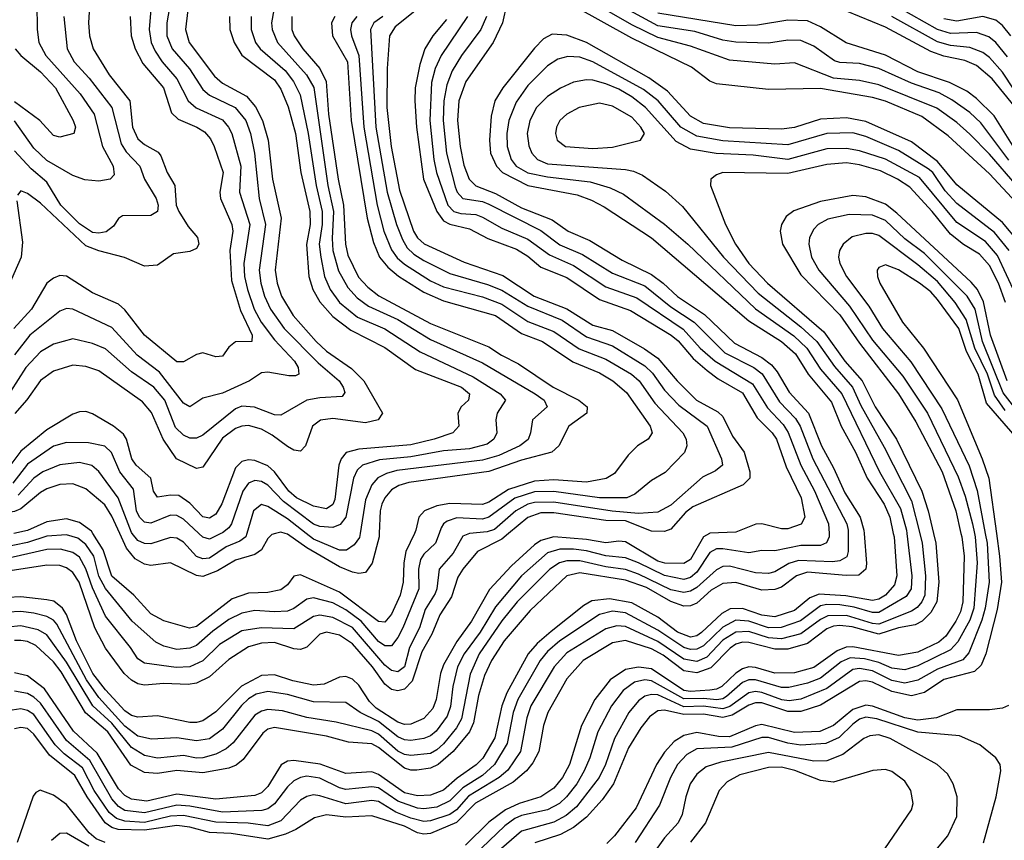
# Model space of a CAD drawing. Header units: inches. Extents: x 1308407 to 1441228, y 959628 to 1036311.
# Tile 263 of 656: x 1351346 to 1354376, y 999057 to 1001580. Entities that reach past the tile are written whole.
import ezdxf

# ---------------------------------------------------------------- set-up
doc = ezdxf.new("R2010")
doc.units = ezdxf.units.IN
doc.header["$MEASUREMENT"] = 0
doc.layers.add('B3050', color=7, linetype='Continuous')
doc.layers.add('B3959', color=7, linetype='Continuous')

msp = doc.modelspace()

# ---------------------------------------------------------------- linework, layer by layer
at = {"layer": 'B3050', "color": 5}
msp.add_line((1352730, 1000000.1, 3360), (1352729.8, 1000000, 3360), dxfattribs=at)
for points, elevation in [([(1351565.1, 1001690), (1351558, 1001570), (1351561.1, 1001530), (1351572.6, 1001490), (1351621.5, 1001410), (1351685.3, 1001330), (1351693.4, 1001250), (1351710, 1001213.3), (1351730, 1001196.6), (1351772.6, 1001172.6), (1351781.2, 1001161.2), (1351799.7, 1001110), (1351823.9, 1001070), (1351827.6, 1001010), (1351835.9, 1000990), (1351864.4, 1000944.4), (1351893.3, 1000910), (1351897.1, 1000890), (1351890, 1000876.8), (1351870, 1000867.5), (1351819.5, 1000860.5), (1351770, 1000825.5), (1351730, 1000821.7), (1351668.5, 1000848.5), (1351590, 1000869), (1351550, 1000884.9), (1351410, 1001016.3), (1351370, 1001045.6), (1351350, 1001054.1), (1351339.8, 1001040.2)], 3080), ([(1354500.1, 1000970), (1354330, 1001166.2), (1354270, 1001227.9), (1354230, 1001263.5), (1354167.6, 1001307.6), (1353990, 1001379.5), (1353930, 1001393), (1353850, 1001400.6), (1353730, 1001447.5), (1353670, 1001443.7), (1353530, 1001456), (1353410, 1001498.4), (1353310, 1001525.4), (1353230, 1001564.5), (1353047.6, 1001670)], 3460), ([(1354385.7, 1001465.7), (1354350, 1001509.9), (1354327.6, 1001527.6), (1354290, 1001540.8), (1354210, 1001537.8), (1354170, 1001550), (1353970, 1001663.4)], 3340), ([(1351812.1, 1001647.9), (1351799.4, 1001570), (1351799.5, 1001530), (1351815.5, 1001490), (1351868.8, 1001428.8), (1351910, 1001365.6), (1351930, 1001348.3), (1352009.7, 1001309.7), (1352041.9, 1001270), (1352056.6, 1001230), (1352069.2, 1001169.2), (1352083.7, 1001030), (1352103.2, 1000950), (1352082.9, 1000810), (1352088.1, 1000770), (1352100, 1000730), (1352118.4, 1000690), (1352160.5, 1000630), (1352264.7, 1000524.7), (1352329.2, 1000470), (1352342, 1000450), (1352346.5, 1000433.5), (1352338.4, 1000421.6), (1352270, 1000417.5), (1352230.2, 1000410), (1352150, 1000364.3), (1352130, 1000365), (1352068.9, 1000388.9), (1352030, 1000392.1), (1352010, 1000383.5), (1351910, 1000302.4), (1351890, 1000293.3), (1351870, 1000293.6), (1351850, 1000302.8), (1351825.6, 1000325.6), (1351793.1, 1000410), (1351758.9, 1000450), (1351690, 1000496.8), (1351610, 1000568), (1351570, 1000584.4), (1351510, 1000598.2), (1351450, 1000581.9), (1351410, 1000559), (1351365.1, 1000510), (1351270, 1000363.2)], 3160), ([(1351753.3, 1001650), (1351745.3, 1001550), (1351751.4, 1001510), (1351762.8, 1001482.8), (1351784.4, 1001450), (1351830, 1001398.5), (1351865, 1001330), (1351889.3, 1001309.3), (1351970, 1001271.8), (1351989.3, 1001250), (1351999, 1001230), (1352026.8, 1001130), (1352023.2, 1001050), (1352054.6, 1000950), (1352036.2, 1000830), (1352038.2, 1000790), (1352047.7, 1000750), (1352068.1, 1000690), (1352089.8, 1000650), (1352130, 1000595.6), (1352191.5, 1000530), (1352202.9, 1000510), (1352204.9, 1000490), (1352194.8, 1000485.2), (1352175, 1000485), (1352110, 1000496.3), (1352090, 1000493.9), (1352053.8, 1000470), (1351970, 1000431.4), (1351910, 1000416), (1351870, 1000389.9), (1351850, 1000401.1), (1351776.5, 1000496.5), (1351708.3, 1000548.3), (1351630, 1000633.3), (1351510, 1000690.3), (1351490, 1000692.3), (1351470, 1000684.1), (1351377.4, 1000610), (1351330, 1000549.9)], 3140), ([(1351398.7, 1001630), (1351399.9, 1001550), (1351405, 1001510), (1351426.4, 1001470), (1351532.5, 1001352.5), (1351575.5, 1001290), (1351601.7, 1001190), (1351633.8, 1001130), (1351636.8, 1001103.2), (1351624.9, 1001090), (1351590, 1001083.2), (1351547.1, 1001087.1), (1351510, 1001100.7), (1351430, 1001146.9), (1351390, 1001185.2), (1351330, 1001269)], 3040), ([(1352845.5, 1001630), (1352832, 1001570), (1352802.8, 1001510), (1352719, 1001390), (1352697.4, 1001330), (1352693.9, 1001270), (1352701.1, 1001190), (1352712.8, 1001132.8), (1352729.2, 1001090), (1352749.5, 1001069.5), (1352810, 1001045.5), (1352890, 1001001.1), (1352984.5, 1000964.5), (1353034, 1000930), (1353101, 1000901), (1353200.3, 1000840.3), (1353290, 1000796.3), (1353325.7, 1000770), (1353370, 1000728.4), (1353453.1, 1000673.1), (1353545.4, 1000585.4), (1353630, 1000541.4), (1353659.2, 1000519.2), (1353677.2, 1000497.2), (1353714.2, 1000434.2), (1353772.8, 1000370), (1353812.9, 1000270), (1353850, 1000202.2), (1353885, 1000125), (1353932.7, 1000050), (1353943.1, 1000010), (1353944, 1000000)], 3480), ([(1354390, 1001147.8), (1354303.1, 1001263.1), (1354270, 1001294.6), (1354214, 1001334), (1354174.8, 1001354.8), (1354090, 1001384.8), (1353990, 1001429.4), (1353930, 1001445.1), (1353870, 1001448.4), (1353853.5, 1001453.5), (1353790, 1001499), (1353750, 1001516.4), (1353710, 1001517), (1353650, 1001507.5), (1353550, 1001510.5), (1353510, 1001517), (1353423.9, 1001543.9), (1353310, 1001561.2), (1353161.6, 1001641.6)], 3440), ([(1351863.4, 1001610), (1351856.1, 1001550), (1351868.3, 1001510), (1351945.9, 1001405.9), (1351970, 1001385), (1352044.5, 1001344.5), (1352072.1, 1001312.1), (1352093.9, 1001270), (1352111.2, 1001210), (1352124.6, 1001090), (1352150.5, 1000970), (1352132.2, 1000810), (1352138.1, 1000770), (1352151.9, 1000730), (1352188, 1000670), (1352258.4, 1000590), (1352290, 1000560.8), (1352367, 1000507), (1352405.4, 1000470), (1352462.2, 1000370), (1352449.4, 1000350), (1352410, 1000340), (1352310, 1000353.3), (1352271.4, 1000348.6), (1352247.6, 1000330), (1352225.4, 1000270), (1352210, 1000252.8), (1352190, 1000256.5), (1352170, 1000267.3), (1352122.8, 1000302.8), (1352090, 1000320.6), (1352050, 1000331.8), (1352030, 1000330.2), (1352010, 1000322.9), (1351970, 1000292.9), (1351910, 1000204.3), (1351890, 1000199.7), (1351829.1, 1000230), (1351787.9, 1000290), (1351751.9, 1000371.9), (1351724.6, 1000404.6), (1351590, 1000500.5), (1351550, 1000513.4), (1351510, 1000517.3), (1351450, 1000499.5), (1351410, 1000470.9), (1351368.7, 1000411.3), (1351331.2, 1000368.8)], 3180), ([(1352127.9, 1001610), (1352121, 1001570), (1352123.1, 1001550), (1352140.1, 1001510), (1352229.2, 1001410), (1352251.4, 1001371.4), (1352294.4, 1001070), (1352311.5, 1000990), (1352307.3, 1000907.3), (1352309.8, 1000870), (1352327.4, 1000807.4), (1352356.2, 1000756.2), (1352384.9, 1000724.9), (1352419.1, 1000699.1), (1352510, 1000657.7), (1352610, 1000597.1), (1352770, 1000524.8), (1352932.6, 1000430), (1352959.8, 1000410), (1352969.3, 1000390), (1352924.2, 1000350), (1352918.4, 1000310), (1352910.6, 1000289.4), (1352885.5, 1000270), (1352820.2, 1000239.8), (1352770, 1000225.3), (1352506.4, 1000193.6), (1352475, 1000185), (1352448.8, 1000171.2), (1352429.4, 1000150), (1352410, 1000104), (1352394, 1000000)], 3260), ([(1352567.2, 1001610), (1352501.7, 1001558.3), (1352484.1, 1001530), (1352476.5, 1001430), (1352475.5, 1001310), (1352489.8, 1001190), (1352515.3, 1001055.3), (1352558.4, 1000930), (1352570, 1000909.7), (1352590.5, 1000890.5), (1352713.9, 1000833.9), (1352833.3, 1000793.3), (1352928.9, 1000730), (1353030, 1000691.1), (1353110, 1000641), (1353170, 1000624.2), (1353268.2, 1000568.2), (1353310, 1000539.2), (1353369.5, 1000469.5), (1353429, 1000410), (1353494.1, 1000374.1), (1353510, 1000359.9), (1353539.2, 1000299.2), (1353575.5, 1000250), (1353592.6, 1000190), (1353593.1, 1000170), (1353572, 1000150), (1353417.6, 1000082.4), (1353395.3, 1000064.7), (1353350, 1000013.4), (1353330, 1000006.7), (1353290, 1000007.4), (1353210, 1000038.9), (1353150, 1000039.8), (1352990, 1000063.9), (1352950, 1000063.5), (1352910, 1000049.5), (1352850.6, 1000000)], 3380), ([(1354453.4, 1000973.4), (1354330, 1001105.9), (1354203, 1001223), (1354122.4, 1001282.4), (1354010, 1001329.1), (1353970, 1001340.9), (1353810, 1001368.3), (1353650, 1001365.4), (1353490, 1001382.7), (1353470, 1001391), (1353413.8, 1001433.8), (1353230, 1001522.9), (1353050, 1001622.3)], 3480), ([(1354415.8, 1001170), (1354344.1, 1001284.1), (1354290, 1001337.7), (1354260, 1001360), (1354207.2, 1001387.2), (1354110, 1001419.5), (1354010, 1001471.1), (1353888.9, 1001508.9), (1353810, 1001558.2), (1353770, 1001576.3), (1353710, 1001578.9), (1353616.8, 1001563.2), (1353550, 1001561.1), (1353310, 1001599.8)], 3420), ([(1354410.2, 1001310.2), (1354337.9, 1001397.9), (1354290, 1001439), (1354254.7, 1001454.7), (1354190, 1001468), (1354150, 1001481.8), (1354010, 1001556.6), (1353890, 1001606.7)], 3380), ([(1351991.7, 1001590), (1351993, 1001550), (1352006.5, 1001510), (1352030.4, 1001470.4), (1352130, 1001395.5), (1352150, 1001366), (1352172.3, 1001312.3), (1352194.9, 1001230), (1352211.7, 1001110), (1352239.4, 1000990), (1352240.2, 1000950), (1352229.2, 1000889.2), (1352236.5, 1000790), (1352248.8, 1000750), (1352270, 1000712.9), (1352310, 1000667), (1352365.1, 1000625.1), (1352470, 1000571.6), (1352564, 1000504), (1352705.2, 1000450), (1352730.6, 1000430), (1352727.6, 1000410), (1352704.7, 1000390), (1352694.2, 1000370), (1352697.7, 1000330), (1352678.8, 1000310), (1352621.4, 1000290), (1352550, 1000272.6), (1352390, 1000259.4), (1352351.3, 1000248.7), (1352335.8, 1000230), (1352327.9, 1000210), (1352315.7, 1000104.3), (1352310, 1000089.4), (1352290, 1000075.8), (1352250, 1000083.6), (1352197.9, 1000110), (1352174.6, 1000130), (1352130.7, 1000190), (1352110, 1000207.7), (1352070, 1000224.9), (1352050, 1000226.6), (1352030, 1000221.5), (1352010, 1000202.3), (1351968.7, 1000091.3), (1351950, 1000059.9), (1351930, 1000047.3), (1351910, 1000051.8), (1351870, 1000093.4), (1351836.5, 1000116.5), (1351810, 1000117.9), (1351770, 1000112.1), (1351758.5, 1000130), (1351749.6, 1000170), (1351704.6, 1000210), (1351691.1, 1000230), (1351675.2, 1000290), (1351665.7, 1000305.7), (1351634.7, 1000330), (1351570, 1000367.9), (1351550, 1000375), (1351530, 1000374.6), (1351510, 1000367.5), (1351430, 1000319.3), (1351350, 1000253.7), (1351310, 1000199.6)], 3220), ([(1351686.5, 1001590), (1351689.5, 1001530), (1351701.6, 1001490), (1351725.6, 1001445.6), (1351788.6, 1001370), (1351813.1, 1001293.1), (1351834.3, 1001274.3), (1351891.5, 1001250), (1351915, 1001235), (1351933.3, 1001213.3), (1351944.7, 1001190), (1351972.7, 1001110), (1351961.8, 1001050), (1351964.2, 1001030), (1351998.7, 1000950), (1352002.3, 1000930), (1351992.9, 1000870), (1351998.1, 1000778.1), (1352026, 1000686), (1352061.9, 1000610), (1352060.4, 1000590), (1352010, 1000589.3), (1351990, 1000573.3), (1351970, 1000545.3), (1351950, 1000543.2), (1351910, 1000555.9), (1351890, 1000550.6), (1351850, 1000528.1), (1351830, 1000527.7), (1351730, 1000609.9), (1351670, 1000688), (1351650, 1000705), (1351570, 1000740.1), (1351490, 1000791.3), (1351470, 1000793.8), (1351450, 1000785.6), (1351429.6, 1000770), (1351383.2, 1000690), (1351328.9, 1000630)], 3120), ([(1351482.6, 1001590), (1351492.5, 1001490), (1351514.3, 1001450), (1351559.9, 1001399.9), (1351629.7, 1001310), (1351658.3, 1001198.3), (1351674, 1001174), (1351715.6, 1001130), (1351730.4, 1001090), (1351766.5, 1001030), (1351772.7, 1001010), (1351770.3, 1000989.7), (1351750, 1000978.4), (1351663.1, 1000976.9), (1351650.9, 1000969.1), (1351635.3, 1000944.7), (1351612.2, 1000927.8), (1351590, 1000923.3), (1351570, 1000925.2), (1351530, 1000952.2), (1351473.2, 1001010), (1351430, 1001080.3), (1351381.4, 1001121.4), (1351330, 1001176.6)], 3060), ([(1352058.4, 1001590), (1352058.5, 1001550), (1352072.4, 1001510), (1352086.4, 1001490), (1352163.5, 1001423.5), (1352188.5, 1001390), (1352209.1, 1001349.1), (1352234.3, 1001230), (1352258.6, 1001070), (1352277.1, 1000990), (1352277.1, 1000950), (1352268.3, 1000890), (1352272.5, 1000850), (1352284.5, 1000790), (1352301.6, 1000750), (1352330.8, 1000710), (1352385.7, 1000665.7), (1352470, 1000629), (1352578.9, 1000558.9), (1352741.9, 1000481.9), (1352825, 1000430), (1352841.3, 1000410), (1352815.6, 1000370), (1352811.7, 1000350), (1352814.9, 1000310), (1352804.8, 1000290), (1352784.8, 1000275.2), (1352730, 1000260.1), (1352650, 1000254.5), (1352550, 1000235.7), (1352453.9, 1000226.1), (1352400.7, 1000210), (1352384.9, 1000195.1), (1352373.1, 1000170), (1352349.4, 1000050.6), (1352332.3, 1000027.7), (1352310, 1000018.9), (1352270, 1000021.1), (1352250, 1000028.9), (1352158, 1000098), (1352110, 1000148.7), (1352090, 1000160.4), (1352070, 1000163.3), (1352050, 1000155.1), (1352033.1, 1000130), (1351998.6, 1000030), (1351990, 1000017.3), (1351970, 1000002.3), (1351965.3, 1000000)], 3240), ([(1352183.7, 1001590), (1352183.8, 1001550), (1352191, 1001530), (1352217.2, 1001490), (1352270.1, 1001430), (1352289.6, 1001390), (1352296.4, 1001290), (1352325.9, 1001090), (1352342.3, 1001010), (1352348.6, 1000890), (1352356.4, 1000856.4), (1352388.5, 1000788.5), (1352417.6, 1000757.6), (1352451.3, 1000731.3), (1352610, 1000646.2), (1352790, 1000574.5), (1352828.4, 1000548.4), (1352881.5, 1000521.5), (1352987.7, 1000450), (1353066.9, 1000410), (1353092.8, 1000390), (1353091.2, 1000370), (1353035.4, 1000330), (1353005.4, 1000270), (1352983.2, 1000250), (1352890, 1000225.4), (1352790, 1000190.2), (1352543.6, 1000156.4), (1352512.5, 1000147.4), (1352490, 1000133.9), (1352470.1, 1000110), (1352460.7, 1000090), (1352455.7, 1000070), (1352452.7, 1000000)], 3280), ([(1352315.8, 1001590), (1352306.2, 1001570), (1352308.9, 1001530), (1352354.5, 1001450), (1352365.9, 1001270), (1352415.9, 1000970), (1352434.5, 1000894.5), (1352453.3, 1000850), (1352479, 1000819), (1352511.8, 1000791.8), (1352590, 1000742), (1352650, 1000715.6), (1352810, 1000670.5), (1352890, 1000615.3), (1352955.2, 1000590), (1353048.4, 1000528.4), (1353130, 1000494), (1353171, 1000470), (1353213.5, 1000433.4), (1353286.5, 1000330), (1353291.9, 1000310), (1353279.8, 1000290), (1353246.7, 1000270), (1353218.8, 1000241.2), (1353175.9, 1000184.1), (1353150.9, 1000169.1), (1353090, 1000157.6), (1352990, 1000164.7), (1352930, 1000161), (1352850, 1000135.5), (1352790, 1000096.4), (1352770, 1000089.1), (1352670, 1000092.3), (1352630, 1000085.1), (1352592, 1000070), (1352574.9, 1000050), (1352565.6, 1000010), (1352560.9, 1000000)], 3320), ([(1352383.9, 1001590), (1352368.8, 1001570), (1352364.1, 1001550), (1352367.2, 1001530), (1352390.2, 1001470), (1352404.8, 1001250), (1352445.9, 1001010), (1352467, 1000930), (1352490, 1000872.5), (1352507.9, 1000847.9), (1352530, 1000827.9), (1352610, 1000777), (1352650, 1000758.3), (1352770, 1000727.7), (1352830, 1000705.2), (1352910, 1000652.4), (1352990, 1000620.8), (1353067.7, 1000567.7), (1353150, 1000536.6), (1353229.2, 1000490), (1353251.9, 1000470), (1353300.8, 1000400.8), (1353386.5, 1000310), (1353396.8, 1000290), (1353398.8, 1000270), (1353391.3, 1000248.7), (1353332.7, 1000187.3), (1353290, 1000163.2), (1353238.6, 1000121.4), (1353214.7, 1000110), (1353130.4, 1000109.6), (1352990, 1000128.7), (1352930, 1000127.9), (1352870, 1000108.8), (1352790, 1000050.2), (1352770, 1000044.6), (1352691.5, 1000048.5), (1352661.7, 1000038.3), (1352650.1, 1000030), (1352642.9, 1000017.1), (1352636.5, 1000000)], 3340), ([(1352464, 1001590), (1352436.2, 1001570), (1352426.1, 1001550), (1352441.8, 1001250), (1352476.7, 1001050), (1352506.2, 1000950), (1352523.8, 1000903.8), (1352538.9, 1000878.9), (1352559.1, 1000859.1), (1352590, 1000839.4), (1352670, 1000799.9), (1352785.9, 1000765.9), (1352830, 1000748.1), (1352910, 1000698.6), (1353015.7, 1000655.7), (1353090, 1000604.5), (1353170, 1000577.1), (1353270, 1000515.2), (1353292.8, 1000492.8), (1353330, 1000440.8), (1353374.5, 1000394.5), (1353461.6, 1000330), (1353505.4, 1000230), (1353508.3, 1000210), (1353487.2, 1000192.8), (1353447.2, 1000172.8), (1353350, 1000087.5), (1353310, 1000066.1), (1353250, 1000061.4), (1353168.8, 1000068.8), (1352990, 1000096.2), (1352930, 1000095.2), (1352909.6, 1000090), (1352872.6, 1000070), (1352807.2, 1000012.8), (1352784.7, 1000004.7), (1352730, 1000000.1)], 3360), ([(1352659.8, 1001580.2), (1352617.7, 1001530), (1352592.9, 1001490), (1352577.9, 1001442.1), (1352563.2, 1001370), (1352561.7, 1001330), (1352567.7, 1001250), (1352589.2, 1001090), (1352630, 1000990), (1352650, 1000962), (1352670, 1000951.5), (1352730, 1000936.6), (1352786.7, 1000906.7), (1352874.4, 1000874.4), (1352910, 1000852.6), (1352950, 1000819.5), (1353030, 1000787.4), (1353130, 1000719.4), (1353226, 1000686), (1353351, 1000610), (1353372.3, 1000592.3), (1353418.3, 1000538.3), (1353461.1, 1000501.1), (1353495.2, 1000475.2), (1353570, 1000432.3), (1353615.4, 1000355.4), (1353661.8, 1000310), (1353674.5, 1000290), (1353705, 1000205), (1353750.3, 1000110), (1353761.6, 1000050), (1353751, 1000029), (1353710, 1000014.8), (1353690, 1000014.6), (1353630, 1000029.9), (1353610.8, 1000029.2), (1353550, 1000003.9), (1353470, 1000000.6), (1353468.8, 1000000)], 3420), ([(1352724.5, 1001590), (1352643.6, 1001470), (1352624.5, 1001430), (1352613.4, 1001386.6), (1352608, 1001270), (1352620.1, 1001150), (1352628.5, 1001110), (1352663.9, 1001010), (1352681.7, 1000990), (1352703.7, 1000983.7), (1352750, 1000980.6), (1352770, 1000972.9), (1352830, 1000939.1), (1352910, 1000905.3), (1352976.5, 1000856.5), (1353050, 1000824.1), (1353150, 1000758.4), (1353244.9, 1000724.9), (1353388.1, 1000628.1), (1353439.9, 1000570), (1353485.7, 1000530), (1353600.7, 1000460.7), (1353646.6, 1000386.6), (1353694.9, 1000334.9), (1353710.3, 1000310.3), (1353750, 1000210), (1353791.7, 1000131.7), (1353834.9, 1000030), (1353836.6, 1000000)], 3440), ([(1352782.2, 1001590), (1352765.1, 1001550), (1352705.5, 1001470), (1352677.1, 1001422.9), (1352660.5, 1001379.5), (1352651, 1001330), (1352648.8, 1001270), (1352659.4, 1001170), (1352685.8, 1001065.8), (1352692.3, 1001050), (1352710, 1001030.1), (1352770, 1001020.7), (1352790, 1001013.2), (1352950, 1000931.3), (1353008, 1000888), (1353078.3, 1000858.3), (1353170, 1000801), (1353270, 1000761.5), (1353350, 1000696.6), (1353421.7, 1000650), (1353515.9, 1000555.9), (1353604.7, 1000510), (1353630.9, 1000490.9), (1353684.5, 1000404.5), (1353733.4, 1000353.4), (1353747.5, 1000330), (1353786.8, 1000230), (1353890.8, 1000030), (1353895.3, 1000010), (1353895.4, 1000000)], 3460), ([(1354510, 1001207.8), (1354370, 1001419), (1354330, 1001463.7), (1354310, 1001479), (1354270, 1001494.7), (1354210, 1001500.4), (1354170, 1001511.5), (1354030, 1001589.5)], 3360), ([(1354396.1, 1001530), (1354370, 1001562.5), (1354350, 1001578.2), (1354310, 1001589.5), (1354230, 1001575.7), (1354190, 1001582.3)], 3320), ([(1354418.5, 1000898.5), (1354370, 1000956.7), (1354230, 1001072.3), (1354170, 1001143.7), (1354090, 1001204.8), (1353950, 1001267.2), (1353890, 1001278.3), (1353810, 1001274.6), (1353730, 1001248.9), (1353690, 1001243), (1353530, 1001247.1), (1353450, 1001261.2), (1353410, 1001283.6), (1353339.9, 1001359.9), (1353281.6, 1001401.6), (1353090, 1001510), (1353030, 1001532.2), (1352984.7, 1001535.3), (1352958.4, 1001521.6), (1352930, 1001492.5), (1352833.1, 1001370), (1352808.5, 1001330), (1352797, 1001283), (1352791.8, 1001210), (1352795.2, 1001170), (1352812.9, 1001130), (1352831.4, 1001110), (1352910, 1001070.4), (1353061.5, 1001041.5), (1353105.3, 1001025.3), (1353144.5, 1001004.5), (1353290, 1000909), (1353590, 1000654.5), (1353690.1, 1000590), (1353733, 1000553), (1353772.2, 1000490), (1353844.3, 1000404.3), (1353874, 1000330), (1353917.9, 1000250), (1353953.9, 1000170), (1354005.6, 1000090), (1354023.6, 1000050), (1354034.2, 1000000)], 3520), ([(1351332.1, 1001490), (1351349.7, 1001470), (1351410, 1001419.6), (1351456.3, 1001370), (1351511, 1001270), (1351517.8, 1001250), (1351513, 1001230), (1351470, 1001218.9), (1351450, 1001224.3), (1351408.1, 1001270), (1351330, 1001327.3)], 3020), ([(1354390.2, 1000870), (1354345.9, 1000925.9), (1354230, 1001015.3), (1354194.2, 1001054.2), (1354155.3, 1001110), (1354141.6, 1001121.6), (1354050, 1001177.4), (1353950, 1001221.1), (1353910, 1001232.6), (1353830, 1001230.2), (1353710, 1001195.4), (1353510, 1001207.2), (1353430, 1001222.2), (1353380.3, 1001250), (1353310.4, 1001330.4), (1353265.6, 1001365.6), (1353110, 1001450.9), (1353070, 1001465.1), (1353033.2, 1001466.8), (1353001.6, 1001458.4), (1352970, 1001438.5), (1352910, 1001377.6), (1352873.5, 1001326.5), (1352851, 1001270), (1352845.3, 1001230), (1352846.3, 1001190), (1352858.4, 1001150), (1352874.2, 1001130), (1352910, 1001109), (1352970, 1001096.3), (1353101.7, 1001081.7), (1353163.3, 1001063.3), (1353204, 1001044), (1353330, 1000951.3), (1353401.6, 1000890), (1353610, 1000690.9), (1353727.7, 1000607.7), (1353768.1, 1000570), (1353810, 1000505.5), (1353876, 1000430), (1353991.8, 1000190), (1354056.6, 1000076.6), (1354075, 1000010), (1354076.1, 1000000)], 3540), ([(1354410, 1000735.8), (1354354.7, 1000854.7), (1354317.6, 1000897.6), (1354230, 1000956.8), (1354114.4, 1001094.4), (1354010, 1001151.4), (1353930, 1001176.5), (1353890, 1001184), (1353830, 1001183.4), (1353710, 1001150.4), (1353603.3, 1001163.3), (1353488.7, 1001168.7), (1353410, 1001181.8), (1353365.8, 1001205.8), (1353271.8, 1001310), (1353230, 1001342.3), (1353190, 1001366.3), (1353150, 1001383.2), (1353110, 1001394.1), (1353090, 1001394.7), (1353050, 1001387.4), (1353010, 1001369.9), (1352970, 1001343.5), (1352936.7, 1001310), (1352915.8, 1001270), (1352908.1, 1001230), (1352912.5, 1001192.5), (1352921.8, 1001170), (1352939.1, 1001150), (1352970, 1001137), (1353210, 1001119), (1353234.6, 1001114.6), (1353262.1, 1001102.1), (1353332.9, 1001052.9), (1353385.8, 1001005.8), (1353511.7, 1000850), (1353618.6, 1000738.6), (1353750, 1000635.8), (1353799.3, 1000590), (1353853.4, 1000513.4), (1353909, 1000450), (1353934, 1000394), (1354005.9, 1000265.9), (1354090, 1000100.4), (1354115.7, 1000000)], 3560), ([(1354379.4, 1000710), (1354357.5, 1000770), (1354330, 1000824.1), (1354299.1, 1000859.1), (1354250, 1000888.3), (1354210, 1000921), (1354154.2, 1000990), (1354084.8, 1001064.8), (1354047.1, 1001090), (1353995.2, 1001115.2), (1353930, 1001134), (1353890, 1001139.8), (1353830, 1001135.2), (1353710, 1001107.2), (1353510.1, 1001109.9), (1353490, 1001102.9), (1353472.6, 1001090), (1353471.9, 1001070), (1353517.4, 1000950), (1353548.7, 1000890), (1353590.1, 1000830), (1353646.9, 1000770), (1353820.3, 1000620.3), (1353884.6, 1000530), (1353938.5, 1000470), (1353978.7, 1000390), (1354043.9, 1000290), (1354121.8, 1000130), (1354141.6, 1000070), (1354158, 1000000)], 3580), ([(1351337.5, 1001022.5), (1351355.6, 1000895.6), (1351350.6, 1000850), (1351310, 1000756.1)], 3080), ([(1354384.8, 1000470), (1354332.9, 1000610), (1354312, 1000712), (1354292.8, 1000750), (1354273.4, 1000773.4), (1354045, 1000985), (1354010, 1001012.6), (1353950, 1001035.2), (1353910, 1001039.9), (1353810, 1001020.6), (1353728, 1000992), (1353705, 1000975), (1353690.1, 1000950), (1353685.6, 1000930), (1353692.9, 1000890), (1353750, 1000795.4), (1353870, 1000672.4), (1353930, 1000585.1), (1354050, 1000430), (1354103, 1000343), (1354184.6, 1000190), (1354226.9, 1000070), (1354242.3, 1000000)], 3620), ([(1354430, 1000358.3), (1354372.4, 1000432.4), (1354308.4, 1000590), (1354286, 1000690), (1354261.5, 1000730), (1354130, 1000860.9), (1354070, 1000906.3), (1354010, 1000962.5), (1353970, 1000978.5), (1353898.7, 1000981.3), (1353833, 1000967), (1353803.3, 1000950), (1353790, 1000935.9), (1353776.4, 1000910), (1353774.1, 1000890), (1353782.9, 1000850), (1353804.6, 1000810), (1353899.3, 1000699.3), (1353970, 1000594.6), (1354063.5, 1000483.5), (1354139.4, 1000370), (1354234.2, 1000174.2), (1354255.1, 1000115.1), (1354277.4, 1000030), (1354283.5, 1000000)], 3640), ([(1354378.4, 1000378.4), (1354345.3, 1000425.3), (1354323.6, 1000490), (1354284.7, 1000570), (1354257.8, 1000657.8), (1354224.6, 1000710), (1354170, 1000775.1), (1354110, 1000826.4), (1353990, 1000916.2), (1353970, 1000922.7), (1353950, 1000922.9), (1353908, 1000912), (1353879.8, 1000890), (1353869, 1000870), (1353866, 1000850), (1353869.2, 1000830), (1353889.7, 1000790), (1353959.2, 1000699.2), (1354000.8, 1000630), (1354087.6, 1000527.6), (1354183.8, 1000383.8), (1354267.7, 1000207.7), (1354292.1, 1000132.1), (1354317.2, 1000000)], 3660), ([(1354430, 1000275.6), (1354320.9, 1000400.9), (1354295.6, 1000490), (1354259.8, 1000559.8), (1354235.4, 1000630), (1354170, 1000719.2), (1354150, 1000743), (1354114.9, 1000770), (1354050, 1000810.9), (1354010, 1000825.7), (1353990, 1000818), (1353985, 1000810), (1353985.4, 1000790), (1353992.4, 1000770), (1354062.2, 1000650), (1354126.6, 1000570), (1354231.3, 1000411.3), (1354307.9, 1000230), (1354327.7, 1000170), (1354351.3, 1000000)], 3680), ([(1351897.6, 1000000), (1351850, 1000043.8), (1351830, 1000055), (1351810, 1000056.7), (1351750, 1000031.7), (1351730, 1000035.2), (1351714.9, 1000050), (1351705.5, 1000070), (1351696.4, 1000136.4), (1351654.7, 1000190), (1351629, 1000249), (1351608.5, 1000268.5), (1351558.6, 1000278.6), (1351490, 1000279.6), (1351450, 1000268.3), (1351370, 1000213.2), (1351325.2, 1000154.8)], 3240), ([(1351692.6, 1000000), (1351690, 1000003.2), (1351649.6, 1000109.6), (1351590, 1000190.4), (1351568.7, 1000208.7), (1351530, 1000218.3), (1351470, 1000211.2), (1351417.5, 1000190), (1351390, 1000169.9), (1351341.8, 1000118.2)], 3260), ([(1351654.3, 1000000), (1351630, 1000053.7), (1351608, 1000088), (1351550, 1000137.6), (1351510, 1000153.1), (1351470, 1000150.5), (1351430, 1000137.3), (1351410, 1000126.4), (1351350, 1000076.2), (1351330, 1000068.2), (1351270, 1000058.9), (1351110, 1000017.5), (1351030, 1000022.7), (1350964.3, 1000000)], 3280), ([(1352227.6, 1000000), (1352170, 1000045), (1352110, 1000083.1), (1352090, 1000089), (1352066, 1000070), (1352045.3, 1000000)], 3260), ([(1351571.2, 1000000), (1351566.9, 1000006.9), (1351530, 1000033.7), (1351490, 1000044.7), (1351430, 1000035.5), (1351370, 1000009.4), (1351328.4, 1000000)], 3320), ([(1352163.2, 1000000), (1352150, 1000004.1), (1352133.2, 1000000)], 3280)]:
    msp.add_lwpolyline(points, dxfattribs=dict(at, elevation=elevation))
at = {"layer": 'B3050', "color": 5, "elevation": 3580}
msp.add_lwpolyline([(1353130, 1001323.5), (1353067.7, 1001310), (1353030, 1001289.8), (1353008.1, 1001270), (1352998, 1001250), (1352995.1, 1001230), (1353000.2, 1001210), (1353025.3, 1001190), (1353110, 1001183.5), (1353170, 1001187.7), (1353256.9, 1001210), (1353268.2, 1001230), (1353257.7, 1001250), (1353230, 1001280.6), (1353170, 1001314)], close=True, dxfattribs=at)
at = {"layer": 'B3959', "color": 5}
msp.add_line((1352730, 1000000.1, 3360), (1352729.8, 1000000, 3360), dxfattribs=at)
for points, elevation in [([(1352850.6, 1000000), (1352830, 999982.8), (1352755.3, 999944.7), (1352709.4, 999890), (1352694.5, 999865.5), (1352674.6, 999805.4), (1352639.4, 999750), (1352614.5, 999690), (1352583.6, 999636.4), (1352553.7, 999546.3), (1352530, 999521.1), (1352510, 999516.2), (1352490, 999520.5), (1352470, 999537), (1352432.1, 999590), (1352370, 999660.5), (1352330, 999687.4), (1352290, 999696.3), (1352269.8, 999690.2), (1352230, 999650.8), (1352210, 999643), (1352190, 999645.3), (1352130, 999665.2), (1352090, 999662.8), (1352050, 999651.9), (1351990, 999612.7), (1351930, 999559.5), (1351890, 999539.5), (1351864.3, 999535.7), (1351790, 999539.3), (1351730, 999533.8), (1351710, 999537.5), (1351690, 999548.8), (1351667.4, 999570), (1351610, 999647.7), (1351577.8, 999710), (1351529.5, 999850), (1351510, 999879.8), (1351490, 999894.2), (1351470, 999901.2), (1351430, 999902.7), (1351290, 999880.9)], 3380), ([(1352729.8, 1000000), (1352710, 999992.2), (1352680, 999940), (1352636.6, 999890), (1352629.8, 999830), (1352624.3, 999815.7), (1352594, 999766), (1352576.6, 999710), (1352545.6, 999650), (1352530, 999590), (1352510, 999574.3), (1352490, 999579), (1352470, 999594.9), (1352370, 999711), (1352310, 999741.6), (1352270, 999749.2), (1352250, 999744.6), (1352190, 999706.9), (1352089.8, 999710.2), (1352030, 999701.2), (1351961.6, 999658.4), (1351910, 999608), (1351870, 999590.2), (1351828.3, 999588.3), (1351730, 999601.7), (1351710, 999615), (1351687.3, 999650), (1351610, 999745.4), (1351570, 999833.2), (1351550, 999891.9), (1351530, 999926.8), (1351510, 999941.5), (1351471.9, 999951.9), (1351430, 999950.6), (1351290, 999919.1)], 3360), ([(1352636.5, 1000000), (1352625.5, 999970), (1352590, 999936.6), (1352579.9, 999920.1), (1352573, 999890), (1352574.8, 999830), (1352524.8, 999710), (1352510, 999679.9), (1352490, 999654.4), (1352470, 999654.3), (1352450, 999667.9), (1352396.7, 999730), (1352350, 999765.3), (1352310, 999786.6), (1352250, 999801.8), (1352230, 999798.1), (1352190, 999769.3), (1352170, 999761.6), (1352130, 999758.7), (1352070, 999763.2), (1352030, 999755.5), (1351990, 999735.3), (1351940.2, 999699.8), (1351890, 999656), (1351870, 999647.3), (1351830, 999643.3), (1351790, 999654), (1351765.8, 999665.8), (1351692.4, 999730), (1351610, 999830.6), (1351590, 999869), (1351574.3, 999930), (1351550, 999966.7), (1351525.2, 999985.2), (1351490, 999995.7), (1351430, 999991.4), (1351370, 999972), (1351290, 999955.7)], 3340), ([(1354115.7, 1000000), (1354123.4, 999970), (1354133.3, 999870), (1354130.7, 999810), (1354121.7, 999790), (1354107.2, 999772.8), (1354090, 999761.5), (1353990, 999721.3), (1353970, 999723.1), (1353890, 999747.6), (1353832.9, 999747.1), (1353810, 999735.9), (1353750, 999691.3), (1353690, 999676.6), (1353650, 999679.3), (1353590, 999698.6), (1353550, 999696.9), (1353510, 999672.2), (1353460.4, 999619.6), (1353430, 999606.6), (1353390, 999613.9), (1353310, 999667.6), (1353210, 999713.9), (1353184, 999716), (1353150, 999706.5), (1353030, 999632.8), (1352991, 999590), (1352919.3, 999470), (1352907.2, 999432.8), (1352887.1, 999330), (1352847.9, 999272.1), (1352821.1, 999250), (1352727.3, 999192.7), (1352690, 999150.7), (1352670, 999135.9), (1352610, 999116), (1352590, 999114.7), (1352550, 999125), (1352503.3, 999143.3), (1352450, 999176.1), (1352430, 999179.1), (1352350, 999168.3), (1352270, 999193.8), (1352250, 999196), (1352230, 999191.6), (1352210, 999179.7), (1352150, 999117), (1352110, 999101.2), (1352048.9, 999108.9), (1351950, 999112.1), (1351850, 999132.5), (1351810, 999130.6), (1351730, 999111.3), (1351670, 999115.3), (1351644, 999124), (1351622.1, 999142.1), (1351575.5, 999210), (1351539.7, 999279.7), (1351482.9, 999322.9), (1351455.3, 999350), (1351390, 999443.3), (1351370, 999455.7), (1351350, 999460.4), (1351310, 999455)], 3560), ([(1353895.4, 1000000), (1353895.6, 999944.4), (1353891.2, 999928.8), (1353870, 999915.7), (1353847.4, 999912.6), (1353742.9, 999917.1), (1353712.6, 999907.4), (1353670, 999882.1), (1353650, 999877.4), (1353610, 999879.3), (1353530, 999899.6), (1353510, 999898.9), (1353490, 999888.2), (1353430, 999834.4), (1353410, 999822.9), (1353390, 999819), (1353350, 999826.8), (1353250, 999875.3), (1353210, 999889.6), (1353150, 999897.2), (1353070, 999915.5), (1353030, 999915.7), (1353007.6, 999910), (1352977.5, 999890), (1352877, 999790), (1352830, 999731), (1352760.3, 999630), (1352732.3, 999567.7), (1352705.6, 999430), (1352690, 999402.1), (1352650, 999353.2), (1352630, 999334.4), (1352610, 999323.5), (1352550, 999317.1), (1352530, 999320.7), (1352510, 999330.4), (1352450, 999383.4), (1352430, 999393.5), (1352320.4, 999420.4), (1352230, 999434.2), (1352155.2, 999455.2), (1352110, 999458.4), (1352090, 999454.1), (1352070, 999441.9), (1352003.3, 999356.7), (1351981.9, 999338.1), (1351950, 999321.8), (1351910, 999310.2), (1351890, 999309.5), (1351850, 999317.1), (1351770, 999309.7), (1351730, 999317.3), (1351690, 999341.9), (1351630, 999417), (1351571.6, 999470), (1351490, 999604.4), (1351430, 999688.3), (1351403.7, 999703.7), (1351350, 999715.8), (1351310, 999711.8)], 3460), ([(1353836.6, 1000000), (1353837.2, 999990), (1353829, 999971), (1353810, 999962.7), (1353750, 999963), (1353670, 999947.2), (1353630, 999947.4), (1353590, 999940.9), (1353510, 999953.4), (1353490, 999952.6), (1353470, 999941.2), (1353430, 999881.3), (1353410, 999864.6), (1353390, 999859), (1353330, 999870.9), (1353250, 999910.3), (1353210, 999924.8), (1353150, 999931.3), (1353090, 999946.8), (1353050, 999951.5), (1353008.2, 999951.8), (1352970, 999940.2), (1352889.8, 999870), (1352810, 999774.9), (1352763.4, 999696.6), (1352714, 999630), (1352693.3, 999590), (1352679.1, 999530), (1352672, 999468), (1352661.5, 999438.5), (1352627.5, 999392.5), (1352610, 999377.7), (1352590, 999369.2), (1352550, 999363.8), (1352530, 999365.4), (1352510, 999374.4), (1352450, 999422.4), (1352393.5, 999450), (1352350, 999480.7), (1352250, 999482.9), (1352170, 999505.2), (1352110, 999513.8), (1352074.1, 999505.9), (1352050, 999492), (1352028.4, 999471.6), (1351970, 999398.8), (1351930, 999368.8), (1351890, 999362.2), (1351830, 999371.4), (1351752.1, 999367.9), (1351710, 999377.2), (1351670, 999408.1), (1351590, 999495.9), (1351552, 999550), (1351460.9, 999720.9), (1351450, 999733.6), (1351430, 999745.1), (1351390, 999754.8), (1351350, 999760.3), (1351310, 999757.7)], 3440), ([(1353468.8, 1000000), (1353449.8, 999990), (1353410, 999919.9), (1353390, 999907.8), (1353331, 999909), (1353310, 999915.3), (1353210, 999974.5), (1353190, 999976.6), (1353150, 999971.4), (1353090, 999982.1), (1352990.2, 999989.8), (1352950, 999978.6), (1352930, 999965.5), (1352859.7, 999900.3), (1352792.2, 999827.8), (1352736.2, 999730), (1352691.8, 999668.2), (1352650, 999596.6), (1352640.7, 999570), (1352627.8, 999490), (1352618, 999462), (1352590, 999431), (1352550, 999413.9), (1352530, 999413), (1352510, 999420), (1352443.3, 999463.3), (1352423, 999483), (1352390, 999533.8), (1352370, 999552.2), (1352350, 999560.3), (1352330, 999558.3), (1352282.8, 999537.2), (1352250, 999533.2), (1352186.9, 999546.9), (1352130, 999565.4), (1352090, 999563), (1352029.1, 999530.9), (1351950, 999451.2), (1351910, 999424.5), (1351890, 999418.9), (1351870, 999419.1), (1351770, 999439.3), (1351710, 999435.4), (1351690, 999439.9), (1351670, 999454.7), (1351610, 999519), (1351571.4, 999570), (1351521.7, 999670), (1351490.8, 999750.8), (1351478.3, 999770), (1351451.5, 999791.5), (1351430, 999796.4), (1351350, 999804.8), (1351310, 999802.8)], 3420), ([(1354158, 1000000), (1354165, 999970), (1354173.9, 999850), (1354167.6, 999790), (1354150, 999757.3), (1354123.3, 999730), (1354101.1, 999718.9), (1354050, 999710.2), (1353990, 999690), (1353907.4, 999712.6), (1353870, 999717), (1353850, 999714.6), (1353830, 999706.5), (1353770, 999662.2), (1353710, 999644.1), (1353670, 999643.9), (1353590, 999665.1), (1353570, 999665.4), (1353550, 999659.5), (1353532.3, 999647.7), (1353472.9, 999587.1), (1353430, 999571.7), (1353390, 999577.8), (1353326.3, 999626.3), (1353290, 999645.3), (1353210, 999670.8), (1353170, 999664.2), (1353079.9, 999610), (1353030, 999553.2), (1352971, 999450), (1352958, 999410), (1352943.5, 999330), (1352925.1, 999294.9), (1352905.3, 999270), (1352864.4, 999235.6), (1352749.2, 999170.8), (1352690, 999111.1), (1352610, 999077.1), (1352590, 999075.1), (1352570, 999079.9), (1352530, 999099.7), (1352430, 999132.3), (1352350, 999127.9), (1352290, 999135.4), (1352253.9, 999126.1), (1352196.4, 999090), (1352164, 999076), (1352110, 999060.5), (1351997.2, 999077.2), (1351930, 999081), (1351870, 999097.2), (1351830, 999102.3), (1351730, 999087.6), (1351649.9, 999090), (1351630, 999096.4), (1351609, 999110), (1351553.6, 999190), (1351515.8, 999255.8), (1351438.5, 999318.5), (1351390, 999383.3), (1351370, 999400.2), (1351350, 999403.6), (1351330, 999399.6)], 3580), ([(1354076.1, 1000000), (1354090.7, 999870), (1354088.7, 999830), (1354074, 999806), (1353990, 999757.2), (1353970, 999756.9), (1353913.7, 999773.7), (1353870, 999780.6), (1353830, 999781.9), (1353810, 999777.5), (1353748.6, 999731.4), (1353689.4, 999710.6), (1353650, 999710.3), (1353590, 999730.8), (1353550, 999733.7), (1353510, 999712.5), (1353450, 999654.6), (1353430, 999643.9), (1353410, 999643.3), (1353390, 999649.8), (1353310, 999702.5), (1353210, 999756.1), (1353170, 999761.2), (1353130, 999751), (1353008.5, 999670), (1352970, 999637.3), (1352947.8, 999610), (1352878.8, 999490), (1352864.7, 999450), (1352845.7, 999354.3), (1352807.7, 999290), (1352770, 999256.4), (1352710, 999218.4), (1352670, 999177.8), (1352630, 999158.6), (1352590, 999152.9), (1352570, 999155.3), (1352510, 999177.2), (1352450, 999217.6), (1352430, 999221.5), (1352350, 999212.8), (1352330, 999217.8), (1352270, 999247.8), (1352230, 999253.5), (1352210, 999249.6), (1352190, 999239.2), (1352170, 999220.6), (1352130, 999169.2), (1352110, 999153.4), (1352091.9, 999148.1), (1351970, 999142.8), (1351870, 999162), (1351830, 999164.8), (1351730, 999141.3), (1351670, 999148.7), (1351650, 999160.9), (1351630, 999183.8), (1351562.2, 999302.2), (1351490, 999363.3), (1351410, 999477.9), (1351390, 999496.6), (1351370, 999507.8), (1351330, 999515.5)], 3540), ([(1354034.2, 1000000), (1354036.3, 999990), (1354044.9, 999870), (1354037.6, 999842.4), (1354009.7, 999810.3), (1353990, 999797.8), (1353970, 999793.9), (1353888.2, 999808.2), (1353806.3, 999813.7), (1353777.5, 999802.5), (1353730, 999763.2), (1353670, 999743.7), (1353630, 999748.8), (1353570, 999769.4), (1353532, 999768), (1353506.2, 999753.8), (1353444.5, 999695.5), (1353430, 999685.6), (1353410, 999681.7), (1353370, 999696.6), (1353310, 999742.5), (1353230, 999786.8), (1353161, 999799), (1353107.1, 999792.9), (1353081.8, 999778.2), (1352981.3, 999698.7), (1352938.7, 999661.3), (1352911.3, 999630), (1352844.8, 999510), (1352829.4, 999470), (1352808.2, 999371.8), (1352770.9, 999309.1), (1352751.1, 999288.9), (1352692.2, 999247.8), (1352650, 999210.4), (1352610, 999195.4), (1352570, 999193.4), (1352530, 999202.9), (1352450, 999259), (1352430, 999267.1), (1352350, 999261.6), (1352271.2, 999291.2), (1352190, 999302), (1352170, 999299.8), (1352151.2, 999288.8), (1352110, 999222.5), (1352090, 999203), (1352070, 999194.5), (1351950, 999182.8), (1351830, 999198.9), (1351737.2, 999177.2), (1351690, 999183.1), (1351670, 999194.1), (1351650, 999215.2), (1351584.5, 999324.5), (1351512.1, 999392.1), (1351422.8, 999522.8), (1351370, 999562.7), (1351330, 999571.6)], 3520), ([(1353944, 1000000), (1353952.1, 999907.9), (1353949.3, 999890), (1353927.6, 999872.4), (1353889, 999871), (1353770, 999880.7), (1353736.6, 999870), (1353690, 999835.2), (1353670, 999827.6), (1353630, 999826), (1353550, 999849.3), (1353510, 999846.4), (1353473.7, 999826.3), (1353430, 999785.5), (1353410, 999777.7), (1353390, 999776.3), (1353350, 999790.7), (1353274.4, 999834.4), (1353210, 999856.9), (1353070, 999878.7), (1353030, 999870.2), (1352917.1, 999762.9), (1352836.8, 999670), (1352797.5, 999610), (1352776.6, 999563.4), (1352758, 999502), (1352742.4, 999417.6), (1352730.7, 999390), (1352680.1, 999330), (1352633.7, 999290), (1352610, 999278.8), (1352568.2, 999271.8), (1352550, 999272), (1352530, 999278.9), (1352450, 999342.4), (1352430, 999353.4), (1352358, 999358), (1352290, 999377.1), (1352130, 999403.9), (1352110, 999398.1), (1352094.4, 999385.6), (1352034.4, 999305.6), (1352012, 999288), (1351990, 999278.9), (1351910, 999263.7), (1351830, 999271), (1351770, 999262), (1351730, 999264.7), (1351687.9, 999287.9), (1351617.4, 999390), (1351549, 999449), (1351474.2, 999574.2), (1351450, 999605.3), (1351395.8, 999655.8), (1351370, 999667.6), (1351350, 999671.1), (1351330, 999670.6)], 3480), ([(1352560.9, 1000000), (1352534.8, 999945.2), (1352528.6, 999910), (1352526.2, 999850), (1352517.1, 999810), (1352490, 999751.6), (1352470, 999727.7), (1352450, 999729.9), (1352330, 999819.2), (1352210, 999873.3), (1352190, 999869.2), (1352170, 999842.1), (1352150, 999826.6), (1352110, 999818.7), (1352050, 999816.9), (1352000.4, 999799.6), (1351890, 999714.4), (1351868.8, 999708.8), (1351790, 999731.2), (1351750, 999753), (1351697.7, 999810), (1351630, 999869.3), (1351603, 999950), (1351571.2, 1000000)], 3320), ([(1352133.2, 1000000), (1352122.6, 999997.4), (1352110, 999984.7), (1352090.1, 999950), (1352070, 999935.1), (1352010, 999918.1), (1351955.1, 999884.9), (1351910, 999867.5), (1351890, 999870.9), (1351810, 999909.4), (1351750, 999902), (1351730, 999905.4), (1351701.9, 999921.9), (1351674.7, 999954.7), (1351654.3, 1000000)], 3280), ([(1352045.3, 1000000), (1352042.4, 999990), (1352023.9, 999976.1), (1351981.3, 999958.7), (1351930, 999923.7), (1351910, 999922.4), (1351890, 999929.4), (1351850, 999973.1), (1351830, 999985.4), (1351810, 999987.5), (1351750, 999968.6), (1351730, 999969.3), (1351710, 999978.1), (1351692.6, 1000000)], 3260), ([(1351965.3, 1000000), (1351930, 999983), (1351910, 999988.6), (1351897.6, 1000000)], 3240), ([(1352452.7, 1000000), (1352452.3, 999990), (1352431.1, 999908.9), (1352410, 999880.4), (1352390, 999877.5), (1352370, 999881.5), (1352330, 999897.1), (1352230, 999955.5), (1352170, 999997.9), (1352163.2, 1000000)], 3280), ([(1352394, 1000000), (1352392.1, 999987.9), (1352375.2, 999964.8), (1352351.5, 999948.5), (1352330, 999948.7), (1352250, 999982.6), (1352227.6, 1000000)], 3260), ([(1354242.3, 1000000), (1354244.5, 999990), (1354251.7, 999930), (1354248.1, 999790), (1354241.1, 999758.9), (1354226.5, 999730), (1354195.4, 999684.6), (1354174, 999666), (1354110, 999635.3), (1354050, 999624.6), (1353910, 999651.3), (1353889.6, 999650.4), (1353861, 999639), (1353790, 999588.4), (1353730, 999571.9), (1353670, 999570.2), (1353610, 999588.4), (1353590, 999589.6), (1353570, 999583.7), (1353550, 999570.4), (1353506.3, 999530), (1353490, 999521.4), (1353470, 999518.6), (1353410, 999514.4), (1353390, 999517.4), (1353290, 999583.9), (1353250, 999589.4), (1353210, 999582.3), (1353162.6, 999550), (1353115.7, 999490), (1353074.8, 999410), (1353037.9, 999290), (1353016.7, 999250), (1352990, 999216.5), (1352949.9, 999190.1), (1352883.4, 999170), (1352840.6, 999150), (1352790, 999112.8), (1352717.9, 999042.1)], 3620), ([(1354283.5, 1000000), (1354285.5, 999990), (1354292.1, 999910), (1354281.7, 999770), (1354270, 999733.7), (1354233.1, 999666.9), (1354210, 999642.1), (1354110, 999593.4), (1354070, 999581.1), (1354030, 999585.6), (1353990, 999602.9), (1353945.8, 999614.2), (1353901.9, 999618.1), (1353874.2, 999605.8), (1353810, 999554.8), (1353770, 999539.6), (1353713.1, 999526.9), (1353690, 999526.4), (1353610, 999550), (1353590, 999549.6), (1353570, 999541.8), (1353521.4, 999498.6), (1353510, 999491.7), (1353491.2, 999488.8), (1353450, 999493.1), (1353390, 999491.7), (1353290, 999547.4), (1353269.5, 999550.5), (1353237.6, 999542.4), (1353202.8, 999517.2), (1353166.9, 999470), (1353125.2, 999390), (1353100.5, 999310), (1353082.6, 999270), (1353060.3, 999230), (1353029.1, 999190), (1353007.4, 999170), (1352970.7, 999150), (1352890, 999132.7), (1352870, 999124.1), (1352838.7, 999101.3), (1352743.6, 999010)], 3640), ([(1354317.2, 1000000), (1354322.9, 999970), (1354328.9, 999850), (1354316.9, 999770), (1354306.8, 999733.2), (1354266.9, 999633.1), (1354248.5, 999611.5), (1354170, 999582.9), (1354110, 999549), (1354070, 999539.4), (1354030, 999548.1), (1353970, 999577.7), (1353930, 999585), (1353910, 999582.3), (1353830, 999523.2), (1353750, 999490.4), (1353714, 999486), (1353691, 999489), (1353630, 999511.6), (1353610, 999514.5), (1353589.6, 999510.4), (1353531.5, 999468.5), (1353510, 999461.2), (1353450, 999468.9), (1353390, 999467.3), (1353310, 999503.6), (1353290, 999505.1), (1353270, 999499.5), (1353250, 999485.9), (1353220.7, 999450), (1353175.9, 999370), (1353148.9, 999290), (1353129.2, 999250), (1353060, 999160), (1353027.3, 999132.7), (1352990, 999112), (1352890, 999084.9), (1352775, 998985)], 3660), ([(1354351.3, 1000000), (1354361, 999930), (1354366.7, 999850), (1354353.6, 999766.4), (1354319.1, 999630), (1354304.7, 999595.3), (1354284.3, 999575.7), (1354190, 999550.8), (1354130, 999511), (1354090, 999500.8), (1354030, 999514.3), (1353970, 999543), (1353950, 999547.5), (1353930, 999544.8), (1353810, 999472.3), (1353750, 999452.3), (1353710, 999453.1), (1353630, 999479.7), (1353610, 999479.5), (1353590, 999472.2), (1353538.3, 999441.7), (1353510, 999433.8), (1353450, 999444.6), (1353390, 999443.8), (1353330, 999457.2), (1353310, 999455.1), (1353283.6, 999436.4), (1353257.7, 999402.3), (1353219.2, 999340.8), (1353173.1, 999230), (1353138.7, 999181.3), (1353090, 999128.1), (1353050, 999096.3), (1353010, 999074), (1352931.1, 999048.9)], 3680), ([(1354389, 999471), (1354370, 999463.2), (1354330, 999457.9), (1354230, 999457.6), (1354167.2, 999432.8), (1354110, 999426.3), (1354070, 999432.9), (1353970, 999469), (1353950, 999472), (1353910, 999459), (1353850, 999409.5), (1353808.4, 999391.6), (1353730, 999388.5), (1353630, 999412.4), (1353610, 999408.6), (1353530, 999375.2), (1353496, 999376), (1353430, 999387.8), (1353390, 999378.7), (1353360, 999360), (1353330, 999328.1), (1353305.9, 999290), (1353243.4, 999156.6), (1353176.7, 999070), (1353153.2, 999046.8)], 3720), ([(1354311.2, 999048.8), (1354350.5, 999190), (1354365.3, 999270), (1354362.6, 999290), (1354349.7, 999310), (1354300.4, 999350), (1354237.5, 999377.5), (1354110, 999388.7), (1353983.9, 999430), (1353950, 999434.9), (1353930, 999428.9), (1353910, 999414.1), (1353867.6, 999372.4), (1353826.2, 999353.8), (1353750, 999349.2), (1353710, 999355.3), (1353650, 999372.6), (1353630, 999372.3), (1353537.2, 999342.8), (1353430, 999337.8), (1353399.2, 999320.8), (1353370.5, 999289.5), (1353348.8, 999250), (1353315, 999165), (1353239.7, 999050)], 3740), ([(1354170, 999032.3), (1354202, 999070), (1354229.3, 999130), (1354230.4, 999190.4), (1354218.4, 999230), (1354201.2, 999261.2), (1354168.9, 999290), (1354024.8, 999370), (1353990, 999380.6), (1353961.7, 999378.3), (1353943.7, 999370), (1353879.3, 999320.7), (1353830, 999301.4), (1353790, 999299.9), (1353650, 999327), (1353503.2, 999296.8), (1353457.9, 999282.1), (1353430, 999260.4), (1353409.3, 999230), (1353395.5, 999190), (1353384.2, 999135.8), (1353372, 999110), (1353330, 999064.2), (1353290.8, 999010)], 3760), ([(1354007.6, 999030), (1354090.6, 999150), (1354095, 999170), (1354088.4, 999210), (1354070, 999238.5), (1354030, 999268.4), (1354010, 999273.9), (1353971.4, 999271.4), (1353850, 999235.6), (1353810, 999240.5), (1353731.2, 999271.2), (1353690, 999281.1), (1353650, 999280.7), (1353561.7, 999258.3), (1353523.1, 999236.9), (1353498.9, 999210), (1353455.9, 999110), (1353410, 999050.4)], 3780), ([(1351609.7, 999049.7), (1351581.4, 999061.4), (1351559.9, 999079.9), (1351490, 999166.5), (1351450, 999195.3), (1351409.5, 999210.5), (1351396.1, 999203.9), (1351387.6, 999192.4), (1351339.2, 999050)], 3620), ([(1351559, 999039), (1351490, 999078.7), (1351470, 999077.9), (1351444.4, 999055.6)], 3640)]:
    msp.add_lwpolyline(points, dxfattribs=dict(at, elevation=elevation))

doc.saveas('drawing.dxf')
